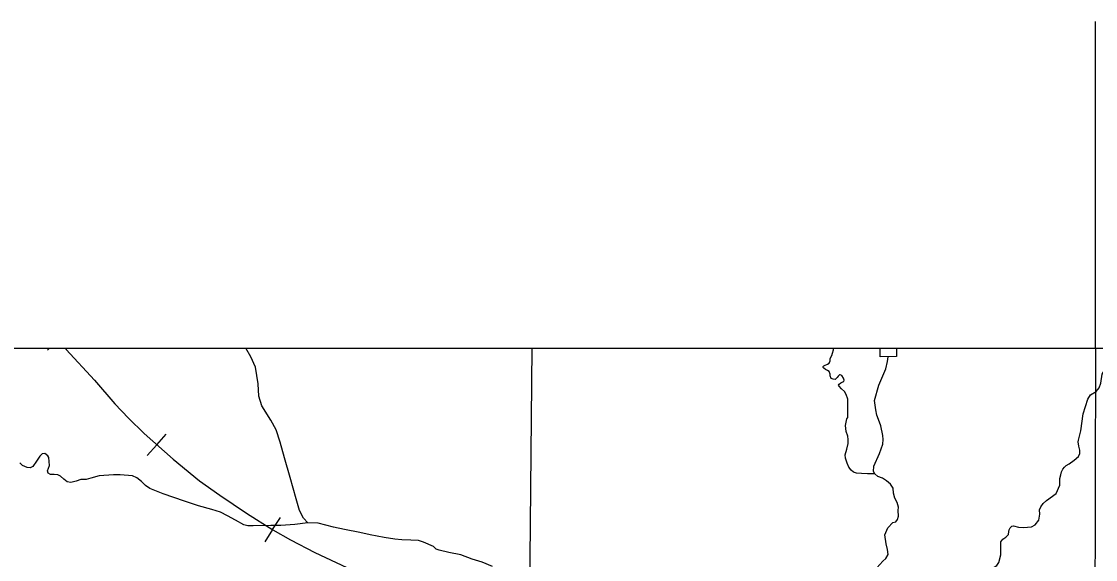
# Model space of a CAD drawing. Extents: x 8749 to 11879, y 13275 to 15339.
# Drawn here: x 10121.1 to 10318.2, y 14417.5 to 14516.3 of the extents above; entities that cross this region are included whole.
import ezdxf

# ---------------------------------------------------------------- set-up
doc = ezdxf.new("R2010")
doc.units = 0
for name, color, linetype in [('Level 31', 7, 'Continuous'), ('Level 35', 7, 'Continuous'), ('Level 4', 7, 'Continuous'), ('Level 40', 7, 'Continuous'), ('Level 46', 7, 'Continuous'), ('Level 5', 7, 'Continuous'), ('R_Dimension', 7, 'Continuous'), ('R_Draft', 7, 'Continuous')]:
    doc.layers.add(name, color=color, linetype=linetype)

msp = doc.modelspace()

# ---------------------------------------------------------------- linework, layer by layer
at = {"layer": 'Level 31'}
for points in [[(10129.17, 14456.3), (10129.36, 14456.09), (10134.54, 14450.46), (10138.28, 14446.09), (10140.76, 14443.47), (10143.63, 14440.66), (10148.94, 14435.93), (10153.81, 14432), (10157.5, 14429.34), (10162.45, 14426.05), (10167.27, 14422.99), (10170.47, 14421.14), (10174.96, 14418.83)], [(10174.96, 14418.83), (10182.8, 14415.18), (10190.41, 14411.7), (10194.73, 14409.41), (10199.37, 14407.11), (10202.75, 14405.12), (10206.12, 14403), (10210.39, 14399.97)]]:
    msp.add_lwpolyline(points, dxfattribs=at)
at = {"layer": 'Level 35'}
for points in [[(10164.57, 14449.81), (10164.05, 14452.86), (10163.19, 14454.71), (10162.27, 14456.3)], [(10277.72, 14433.29), (10276.33, 14433.27), (10275.23, 14433.3), (10274.34, 14433.4), (10273.78, 14433.54), (10273.33, 14433.96), (10272.92, 14434.48), (10272.62, 14435.22), (10272.33, 14436.13), (10272.28, 14436.77), (10272.55, 14437.82), (10272.79, 14438.81), (10272.84, 14439.57), (10272.74, 14440.18), (10272.42, 14441.02), (10272.35, 14442.15), (10272.57, 14443.36), (10272.72, 14443.58), (10272.74, 14444.39), (10272.74, 14445.43), (10272.77, 14446.09), (10272.72, 14446.95), (10272.45, 14447.84), (10272.11, 14448.35), (10271.59, 14448.85), (10271.15, 14449.36), (10271.05, 14449.56), (10271.15, 14449.73), (10271.49, 14449.95), (10271.81, 14450.14), (10272.04, 14450.24), (10272.09, 14450.44), (10271.98, 14450.85), (10271.66, 14451.3), (10271.37, 14451.44), (10271.2, 14451.43), (10271, 14451.17), (10270.8, 14450.96), (10270.41, 14450.57), (10270.04, 14450.62), (10269.7, 14450.79), (10269.48, 14451.23), (10269.53, 14451.55), (10269.33, 14452.04), (10269.03, 14452.21), (10268.67, 14452.39), (10268.35, 14452.63), (10268.25, 14452.8), (10268.25, 14452.95), (10268.32, 14453.1), (10268.49, 14453.17), (10269.01, 14453.39), (10269.3, 14453.59), (10269.5, 14453.99), (10269.48, 14454.45), (10269.8, 14454.99), (10269.94, 14455.41), (10270.12, 14456.05), (10270.08, 14456.3)], [(10277.87, 14444.98), (10277.64, 14446.74), (10278.43, 14449.51), (10279.71, 14452.56), (10280.05, 14453.87), (10280.17, 14454.74)], [(10315.04, 14439.42), (10315.5, 14441.13), (10315.95, 14444.25), (10316.36, 14445.63), (10316.76, 14446.96), (10317.3, 14447.77), (10318.33, 14448.38), (10318.84, 14449.07), (10319.16, 14449.91), (10319.43, 14451.53), (10319.85, 14452.27), (10320.56, 14452.93), (10321.74, 14453.92)], [(10169.38, 14436.2), (10168.6, 14439.09), (10167.88, 14441.35), (10166.88, 14443.09), (10165.23, 14445.75), (10164.69, 14447.54), (10164.57, 14449.81)], [(10279.17, 14438.7), (10279.22, 14439.57), (10279.19, 14440.28), (10278.82, 14442.1), (10278.36, 14443.23), (10278.09, 14444.04), (10277.87, 14444.98)], [(10281.82, 14428.01), (10281.4, 14428.81), (10281.13, 14429.7), (10281.06, 14430.63), (10280.57, 14431.37), (10279.83, 14431.98), (10279.12, 14432.47), (10278.23, 14432.79), (10277.72, 14433.29), (10277.47, 14433.68), (10277.52, 14434.64), (10278.53, 14437.02), (10279.17, 14438.7)], [(10309.22, 14428.37), (10310.99, 14429.66), (10311.63, 14431.16), (10311.65, 14432.42), (10311.8, 14433.1), (10311.92, 14433.65), (10312.19, 14434.14), (10312.49, 14434.48), (10312.78, 14434.8), (10313.35, 14435.12), (10314.28, 14435.74), (10315.09, 14436.45), (10315.34, 14436.97), (10315.29, 14437.63), (10315.14, 14438.34), (10315.02, 14439.13), (10315.04, 14439.42)], [(10135.4, 14432.88), (10133.88, 14432.44), (10132.98, 14432.24), (10132.02, 14432.2), (10131.16, 14431.92), (10130.17, 14431.7), (10129.51, 14431.8), (10128.92, 14432.27), (10128.28, 14432.86), (10127.79, 14433.08), (10127.15, 14433.13), (10126.49, 14433.11), (10126.02, 14433.4), (10125.9, 14433.79), (10126.27, 14434.8), (10126.17, 14436.23), (10125.97, 14436.55), (10125.41, 14436.99), (10124.92, 14436.94), (10124.5, 14436.5), (10123.89, 14435.56), (10123.25, 14434.63), (10122.73, 14434.38), (10122.21, 14434.41), (10121.31, 14434.8), (10120.81, 14435.29)], [(10173.69, 14424.27), (10172.87, 14425.13), (10172.14, 14426.56), (10171.55, 14428.7), (10170.46, 14432.61), (10169.38, 14436.2)], [(10147.14, 14429.62), (10144.66, 14430.55), (10143.9, 14431.14), (10143.14, 14431.85), (10142.33, 14432.51), (10141.49, 14432.91), (10139.23, 14433.08), (10138, 14433.06), (10135.4, 14432.88)], [(10161.95, 14423.88), (10160.41, 14424.73), (10158.93, 14425.54), (10157.65, 14426.25), (10156.08, 14426.72), (10153.62, 14427.41), (10151.04, 14428.24), (10147.14, 14429.62)], [(10307.14, 14423.88), (10307.77, 14424.75), (10307.92, 14425.49), (10307.99, 14425.88), (10307.94, 14426.64), (10308.16, 14427.23), (10308.58, 14427.8), (10309.22, 14428.37)], [(10276.27, 14414.82), (10278.04, 14415.99), (10279.19, 14417.24), (10279.71, 14417.73), (10280.15, 14418.47), (10280.03, 14419.36), (10279.76, 14420.39), (10279.54, 14422.04), (10280.08, 14423.37), (10281.01, 14424.3), (10281.55, 14424.42), (10281.89, 14424.89), (10282.04, 14425.48), (10281.97, 14426.54), (10282.02, 14427.15), (10281.82, 14428.01)], [(10175.6, 14424.19), (10173.69, 14424.27), (10171.26, 14423.95), (10168.75, 14423.75), (10166.89, 14423.78), (10163.64, 14423.7), (10162.69, 14423.7), (10161.95, 14423.88)], [(10183.19, 14422.52), (10180.42, 14423.06), (10178.4, 14423.46), (10175.6, 14424.19)], [(10196.75, 14419.92), (10194.91, 14420.7), (10194, 14421), (10192.55, 14421.1), (10190.91, 14421.12), (10189.63, 14421.24), (10187.71, 14421.59), (10185.11, 14422.06), (10183.19, 14422.52)], [(10297.15, 14414.58), (10298, 14415.1), (10298.86, 14415.67), (10300.06, 14416.43), (10300.45, 14416.99), (10300.8, 14418.42), (10300.8, 14419.75), (10300.82, 14420.78), (10301.16, 14421.25), (10301.73, 14421.64), (10302.25, 14422.11), (10302.3, 14422.67), (10302.32, 14422.99), (10302.52, 14423.36), (10302.81, 14423.63), (10303.16, 14423.71), (10304.06, 14423.46), (10304.95, 14423.41), (10306.47, 14423.56), (10307.14, 14423.88)], [(10207.53, 14416.23), (10205.67, 14417.02), (10203.85, 14417.61), (10201.74, 14418.4), (10199.55, 14418.82), (10197.76, 14419.23), (10197.19, 14419.43), (10196.75, 14419.92)]]:
    msp.add_lwpolyline(points, dxfattribs=at)
at = {"layer": 'Level 4'}
msp.add_lwpolyline([(10318.19, 14456.3), (10318.04, 14404.67), (10317.79, 14299.04), (10317.77, 14292.07), (10317.72, 14280.03)], dxfattribs=at)
at = {"layer": 'Level 40'}
for p, q in [((10126.28, 14456.3), (10125.89, 14455.94)), ((10145.95, 14438.59), (10147.71, 14440.56)), ((10145.95, 14438.59), (10144.19, 14436.62)), ((10167.22, 14423.02), (10168.63, 14425.25)), ((10167.22, 14423.02), (10165.8, 14420.8))]:
    msp.add_line(p, q, dxfattribs=at)
msp.add_lwpolyline([(10129.17, 14456.3), (10129.36, 14456.09), (10134.54, 14450.46), (10138.28, 14446.09), (10140.76, 14443.47), (10143.63, 14440.66), (10148.94, 14435.93), (10153.81, 14432), (10157.5, 14429.34), (10162.45, 14426.05), (10167.27, 14422.99), (10170.47, 14421.14), (10174.96, 14418.83), (10182.8, 14415.18)], dxfattribs=at)
at = {"layer": 'Level 46'}
for points in [[(10281.68, 14456.3), (10281.67, 14454.77), (10278.67, 14454.71)], [(10278.67, 14454.71), (10278.68, 14456.3)]]:
    msp.add_lwpolyline(points, dxfattribs=at)
at = {"layer": 'Level 5'}
msp.add_lwpolyline([(10214.78, 14456.3), (10214.27, 14404.75)], dxfattribs=at)
at = {"layer": 'R_Dimension'}
msp.add_line((10318.19, 14456.3), (10318.19, 14516.3), dxfattribs=at)
msp.add_line((10318.19, 14456.3), (10318.19, 14516.3), dxfattribs=at)
at = {"layer": 'R_Draft'}
msp.add_lwpolyline([(9678.09, 14456.3), (10959.72, 14456.3), (10959.72, 13439.87), (9678.09, 13439.87)], close=True, dxfattribs=at)

doc.saveas('drawing.dxf')
